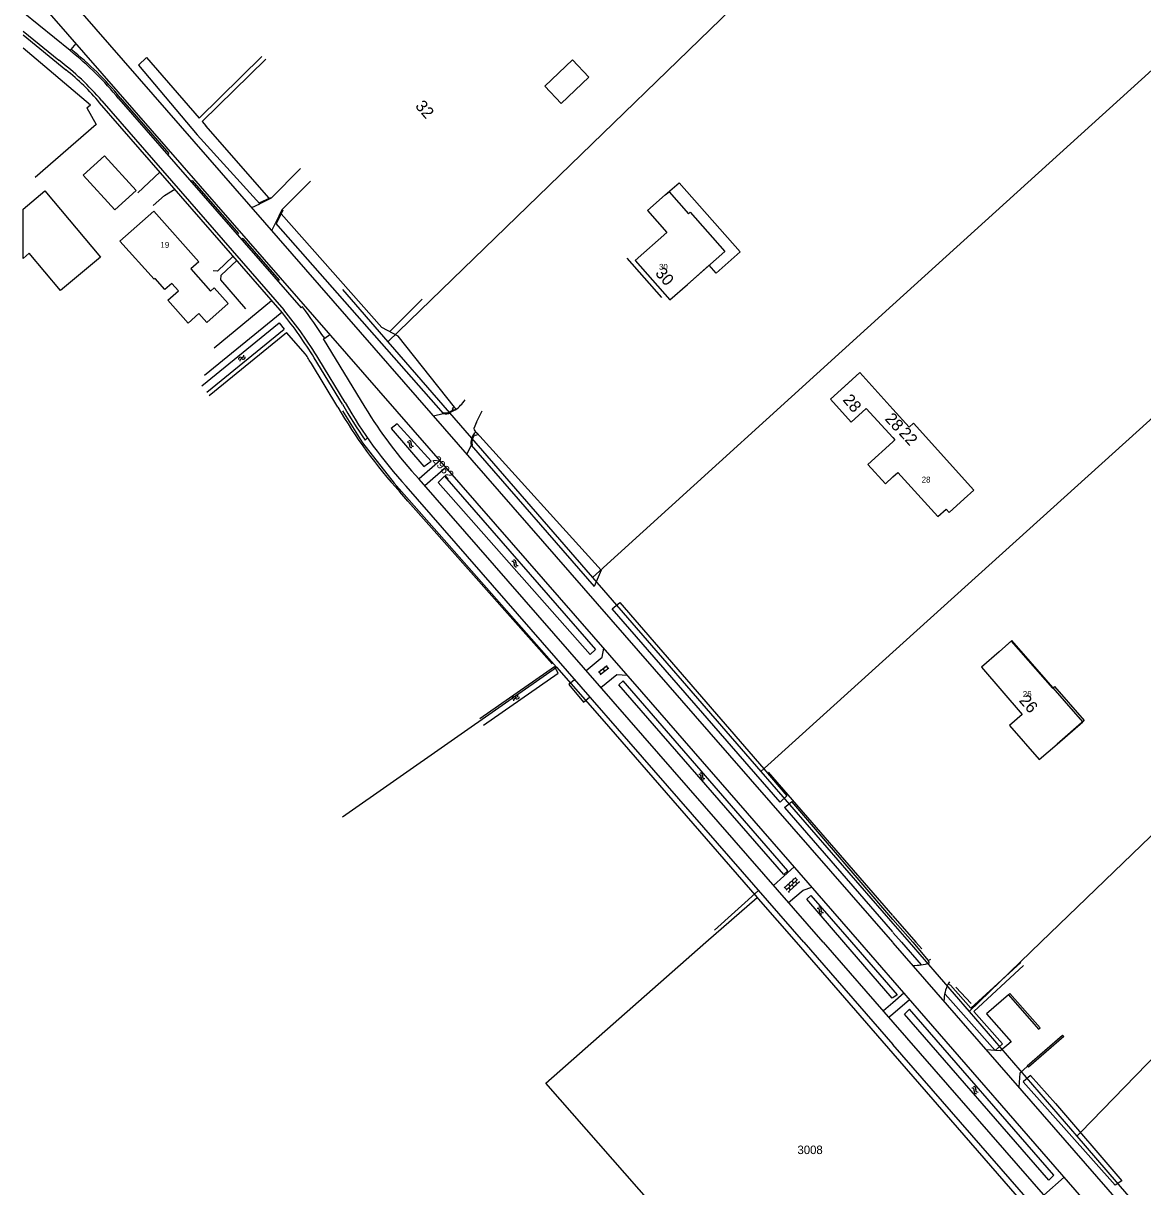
# Model space of a CAD drawing. Extents: x 148816 to 151297, y 399515 to 402500.
# Drawn here: x 148815.6 to 149053, y 400948.2 to 401194.8 of the extents above; entities that cross this region are included whole.
import ezdxf

# ---------------------------------------------------------------- set-up
doc = ezdxf.new("R2010")
doc.units = 0
for name, color, linetype in [('B01 Hoofdgebouw  [D] Norm', 7, 'Continuous'), ('B01 Hoofdgebouw  [T] Norm', 7, 'Continuous'), ('B01 hoofgebouw', 7, 'Continuous'), ('G01 perceelsgrens', 7, 'Continuous'), ('Q01 Spoorrail  [D] Norm', 7, 'Continuous'), ('S02 Open verharding  Norm', 7, 'Continuous'), ('S05 Water  Norm', 7, 'Continuous'), ('T01 Muur  [D] Gem', 7, 'Continuous'), ('T01 Muur  [T] Gem', 7, 'Continuous'), ('T04 Haag heg  [D] Gem', 7, 'Continuous'), ('T09 Insteek water  [D] Norm', 7, 'Continuous'), ('T09 Insteek water  [T] Norm', 7, 'Continuous'), ('V00 Kant verharding algemeen  [T] Norm', 7, 'Continuous'), ('Z01 perceelnummer', 7, 'Continuous'), ('Z02 huisnummer', 7, 'Continuous'), ('Z02 Huisnummer  [Tekst] Norm', 7, 'Continuous')]:
    doc.layers.add(name, color=color, linetype=linetype)

msp = doc.modelspace()

# ---------------------------------------------------------------- linework, layer by layer
at = {"layer": 'B01 Hoofdgebouw  [D] Norm'}
msp.add_line((149000, 401113.05), (148993.02, 401120.82), dxfattribs=at)
for points in [[(148951.75, 401158.44), (148954.71, 401161.05), (148967.63, 401146.41), (148962.52, 401141.9), (148961.06, 401143.55), (148956.46, 401139.49)], [(149015.14, 401094.03), (149017.16, 401095.87), (149004.39, 401110.09), (149003.43, 401109.23), (149000, 401113.05)], [(149034.82, 401042.01), (149040.25, 401046.73), (149025.24, 401063.98), (149022.53, 401061.62)]]:
    msp.add_lwpolyline(points, dxfattribs=at)
at = {"layer": 'B01 Hoofdgebouw  [T] Norm'}
for p, q in [((148828.34, 401162.66), (148832.85, 401166.75)), ((148832.85, 401166.75), (148839.56, 401159.36)), ((148835.05, 401155.27), (148828.34, 401162.66)), ((148839.56, 401159.36), (148835.05, 401155.27)), ((148951.75, 401158.44), (148948, 401155.14)), ((148836.09, 401148.68), (148843.3, 401155.02)), ((148843.3, 401155.02), (148852.83, 401144.24)), ((148948, 401155.14), (148952.08, 401150.49)), ((148952.08, 401150.49), (148945.35, 401144.54)), ((148843.33, 401140.57), (148836.09, 401148.68)), ((148852.83, 401144.24), (148851.15, 401142.75)), ((148943.57, 401145.04), (148950.93, 401136.69)), ((148945.35, 401144.54), (148952.71, 401136.19)), ((148851.15, 401142.75), (148855.32, 401138.07)), ((148843.55, 401140.77), (148843.33, 401140.57)), ((148845.61, 401138.42), (148843.55, 401140.77)), ((148847.09, 401139.71), (148845.61, 401138.42)), ((148848.49, 401138.13), (148847.09, 401139.71)), ((148952.71, 401136.19), (148956.46, 401139.49)), ((148846.26, 401136.16), (148848.49, 401138.13)), ((148855.32, 401138.07), (148856.09, 401138.76)), ((148856.09, 401138.76), (148859.04, 401135.44)), ((148850.57, 401131.29), (148846.26, 401136.16)), ((148859.04, 401135.44), (148854.51, 401131.4)), ((148852.82, 401133.3), (148850.57, 401131.29)), ((148854.51, 401131.4), (148852.82, 401133.3)), ((148993.02, 401120.82), (148986.79, 401115.15)), ((148986.79, 401115.15), (148991.18, 401110.3)), ((148991.18, 401110.3), (148994.36, 401113.18)), ((148994.36, 401113.18), (149000, 401107.01)), ((149000, 401107.01), (149000.44, 401106.53)), ((149000, 401106.13), (148994.68, 401101.33)), ((149000.44, 401106.53), (149000, 401106.13)), ((148994.68, 401101.33), (148998.41, 401097.23)), ((149000, 401098.68), (149001.03, 401099.62)), ((149001.03, 401099.62), (149009.56, 401090.25)), ((148998.41, 401097.23), (149000, 401098.68)), ((149011.96, 401091.14), (149015.14, 401094.03)), ((149009.56, 401090.25), (149011.32, 401091.85)), ((149011.32, 401091.85), (149011.96, 401091.14)), ((149022.53, 401061.62), (149018.76, 401058.34)), ((149018.76, 401058.34), (149027.45, 401048.33)), ((149027.45, 401048.33), (149024.76, 401045.98)), ((149024.76, 401045.98), (149031.05, 401038.73)), ((149031.05, 401038.73), (149034.82, 401042.01))]:
    msp.add_line(p, q, dxfattribs=at)
msp.add_lwpolyline([(148926.19, 401181.51), (148932.05, 401187.1), (148935.56, 401183.42), (148929.7, 401177.83)], close=True, dxfattribs=at)
for points in [[(148815.61, 401155.44), (148820.19, 401159.3), (148831.98, 401145.26), (148823.51, 401138.16), (148816.89, 401146.08), (148815.61, 401145.01)], [(148815.61, 401145.01), (148815.61, 401155.44)]]:
    msp.add_lwpolyline(points, dxfattribs=at)
at = {"layer": 'B01 hoofgebouw'}
for points in [[(148926.19, 401181.51), (148932.05, 401187.1), (148935.56, 401183.42), (148929.7, 401177.83), (148926.19, 401181.51)], [(148951.75, 401158.44), (148952.54, 401159.14), (148956.66, 401154.46), (148957.03, 401154.79), (148964.37, 401146.45), (148956.46, 401139.49)], [(148951.75, 401158.44), (148948, 401155.14), (148952.08, 401150.49), (148945.35, 401144.54), (148952.71, 401136.19), (148956.46, 401139.49)], [(148990.49, 401118.52), (148993.02, 401120.82), (149000, 401113.05)], [(148990.49, 401118.52), (148986.79, 401115.15), (148991.18, 401110.3), (148994.36, 401113.18), (149000, 401107.01)], [(149000, 401113.05), (149003.43, 401109.23), (149004.39, 401110.09), (149017.16, 401095.87), (149015.14, 401094.03)], [(149000, 401107.01), (149000.44, 401106.53), (149000, 401106.13)], [(149000, 401106.13), (148994.68, 401101.33), (148998.41, 401097.23), (149000, 401098.68)], [(149000, 401098.68), (149001.03, 401099.62), (149009.56, 401090.25), (149011.32, 401091.85), (149011.96, 401091.14), (149015.14, 401094.03)], [(149022.53, 401061.62), (149025.1, 401063.85), (149033.86, 401053.91), (149034.24, 401054.24), (149040.59, 401047.03), (149034.82, 401042.01)], [(149022.53, 401061.62), (149018.76, 401058.34), (149027.45, 401048.33), (149024.76, 401045.98), (149031.05, 401038.73), (149034.82, 401042.01)]]:
    msp.add_lwpolyline(points, dxfattribs=at)
at = {"layer": 'G01 perceelsgrens'}
for points in [[(149000, 401135.14), (149147.67, 401269.01)], [(148892.94, 401127.29), (149000, 401231.09)], [(149000, 401061.51), (149158.36, 401204.56)], [(148883.3, 401138.39), (148892.94, 401127.29)], [(148936.28, 401077.38), (149000, 401135.14)], [(148892.94, 401127.29), (148936.28, 401077.38)], [(148883.3, 401112.66), (148887.51, 401105.93), (148894.26, 401097.37), (148928.68, 401058.33)], [(148936.28, 401077.38), (148972.02, 401036.23)], [(148972.02, 401036.23), (149000, 401061.51)], [(148883.3, 401026.61), (148928.68, 401058.33)], [(148928.68, 401058.33), (148938.27, 401047.35), (148971.2, 401009.52)], [(149031.41, 401000), (149093.37, 401059.77)], [(148972.02, 401036.23), (149000, 401004.02)], [(148960.37, 401000), (148971.2, 401009.52)], [(148971.2, 401009.52), (148971.44, 401009.24), (148979.48, 401000)], [(149000, 401004.02), (149003.49, 401000)], [(149000, 400886.35), (148926.38, 400970.12), (148960.37, 401000)], [(148979.48, 401000), (149000, 400976.42)], [(149003.49, 401000), (149016.21, 400985.35)], [(149016.21, 400985.35), (149031.41, 401000)], [(149039.79, 400959.71), (149072.63, 400993.53)], [(149016.21, 400985.35), (149039.01, 400958.9)], [(149000, 400976.42), (149052.23, 400916.38)], [(149039.79, 400959.71), (149039.01, 400958.9)], [(149039.01, 400958.9), (149088.13, 400901.91)]]:
    msp.add_lwpolyline(points, dxfattribs=at)
at = {"layer": 'Q01 Spoorrail  [D] Norm'}
for p, q in [((148815.61, 401189.65), (148829.89, 401177.52)), ((148855.05, 401115.92), (148871.43, 401129.26)), ((148875.48, 401124.68), (148871.43, 401129.26)), ((148882.33, 401113.49), (148876.71, 401122.71)), ((148897.18, 401093.56), (148895.44, 401095.5)), ((148927.79, 401059.07), (148897.18, 401093.56))]:
    msp.add_line(p, q, dxfattribs=at)
for centre, radius, start, end in [((148804.76, 401079.33), 84.01, 31.084, 32.6682), ((148971.98, 401165.04), 103.42, 209.9007, 222.2572)]:
    msp.add_arc(centre, radius, start, end, dxfattribs=at)
at = {"layer": 'S02 Open verharding  Norm'}
for p, q in [((148937.58, 401057.28), (148939.42, 401058.66)), ((148937.93, 401056.8), (148939.78, 401058.18)), ((148938.01, 401057.79), (148938.1, 401057.67)), ((148938.5, 401057.97), (148938.86, 401057.49)), ((148938.81, 401058.39), (148938.9, 401058.27)), ((148939.26, 401057.79), (148939.35, 401057.67)), ((148939.66, 401058.09), (148939.3, 401058.57)), ((148938.05, 401056.89), (148937.7, 401057.37)), ((148938.46, 401057.19), (148938.54, 401057.07)), ((148976.98, 401011.52), (148979.4, 401013.77)), ((148977.39, 401011.08), (148979.8, 401013.33)), ((148978.92, 401013.32), (148978.82, 401013.43)), ((148979.29, 401013.66), (148979.7, 401013.22)), ((148977.09, 401011.62), (148977.49, 401011.18)), ((148977.45, 401011.96), (148977.35, 401012.07)), ((148977.79, 401010.64), (148980.21, 401012.89)), ((148977.82, 401012.3), (148978.23, 401011.86)), ((148977.86, 401011.52), (148978.27, 401011.08)), ((148977.9, 401010.74), (148978.01, 401010.63)), ((148978.19, 401012.64), (148978.08, 401012.75)), ((148978.55, 401012.98), (148978.96, 401012.54)), ((148978.6, 401012.2), (148979, 401011.76)), ((148978.64, 401011.42), (148978.74, 401011.31)), ((148979.74, 401012.44), (148979.33, 401012.88)), ((148979.37, 401012.1), (148979.47, 401011.99)), ((148980.1, 401012.78), (148980.21, 401012.67))]:
    msp.add_line(p, q, dxfattribs=at)
at = {"layer": 'S05 Water  Norm'}
for centre, start, end in [((148861.98, 401124.39), 246.9451, 10.8002), ((148861.65, 401123.61), 66.9451, 190.8002), ((148861.93, 401123.26), 66.9451, 190.8002), ((148862.26, 401124.04), 246.9451, 10.8002), ((148897.13, 401105.61), 338.9834, 102.8384), ((148897.47, 401105.9), 338.9834, 102.8384), ((148897.92, 401105.31), 158.9834, 282.8384), ((148898.26, 401105.6), 158.9834, 282.8384), ((148919.33, 401080.3), 339.1701, 103.0252), ((148919.67, 401080.6), 339.1701, 103.0252), ((148920.13, 401080), 159.1701, 283.0252), ((148920.46, 401080.3), 159.1701, 283.0252), ((148919.69, 401051.63), 62.9446, 186.7996), ((148919.95, 401051.26), 62.9446, 186.7996), ((148920.08, 401052.39), 242.9446, 6.7996), ((148920.34, 401052.02), 242.9446, 6.7996), ((148958.92, 401035.16), 339.4577, 103.3128), ((148959.26, 401035.46), 339.4577, 103.3128), ((148959.72, 401034.86), 159.4577, 283.3128), ((148960.05, 401035.16), 159.4577, 283.3128), ((148984.05, 401006.74), 338.8267, 102.6817), ((148984.39, 401007.03), 338.8267, 102.6817), ((148984.84, 401006.43), 158.8267, 282.6817), ((148985.18, 401006.73), 158.8267, 282.6817), ((149016.83, 400968.68), 339.1344, 102.9894), ((149017.17, 400968.98), 339.1344, 102.9894), ((149017.96, 400968.68), 159.1344, 282.9894), ((149017.63, 400968.38), 159.1344, 282.9894)]:
    msp.add_arc(centre, 0.425, start, end, dxfattribs=at)
at = {"layer": 'T01 Muur  [D] Gem'}
for p, q in [((148865.66, 401156.78), (148868.11, 401157.94)), ((148865.66, 401156.78), (148865.75, 401156.59)), ((148868.2, 401157.76), (148865.75, 401156.59)), ((148868.11, 401157.94), (148868.2, 401157.76)), ((148870.43, 401155.28), (148869.07, 401152.45)), ((148870.63, 401155.19), (148869.26, 401152.35)), ((148870.63, 401155.19), (148870.43, 401155.28)), ((148869.26, 401152.35), (148869.07, 401152.45)), ((148904.65, 401112.09), (148904.69, 401112.29)), ((148906.07, 401112.48), (148906.77, 401112.87)), ((148907.14, 401112.84), (148906.16, 401112.3)), ((148910.57, 401105.4), (148910.78, 401105.43)), ((149007.52, 400996.17), (149008.04, 400996.4)), ((149007.74, 400995.66), (149007.52, 400996.17)), ((149011.98, 400991.66), (149011.72, 400991.18)), ((149011.72, 400991.18), (149012.23, 400990.9))]:
    msp.add_line(p, q, dxfattribs=at)
for centre, radius in [((148906.97, 401113.12), 0.324), ((148911.53, 401107.79), 0.336)]:
    msp.add_circle(centre, radius, dxfattribs=at)
for centre, radius, start, end in [((148905.11, 401114.31), 2.27, 258.235, 297.5153), ((148905.11, 401114.31), 2.06, 258.235, 297.5153), ((148913.84, 401105.88), 3.31, 142.3985, 188.4453), ((148913.84, 401105.88), 3.09, 146.525, 188.4453)]:
    msp.add_arc(centre, radius, start, end, dxfattribs=at)
at = {"layer": 'T01 Muur  [T] Gem'}
for points in [[(149030.9, 400981.6), (149031.22, 400981.88), (149024.82, 400989.17), (149024.5, 400988.89)], [(149036.28, 400980.03), (149028.76, 400973.51), (149028.49, 400973.82), (149036, 400980.35)]]:
    msp.add_lwpolyline(points, close=True, dxfattribs=at)
at = {"layer": 'T04 Haag heg  [D] Gem'}
for p, q in [((148829.08, 401176.93), (148829.89, 401177.52)), ((148829.08, 401176.93), (148831.08, 401173.36)), ((148831.08, 401173.36), (148818.14, 401162.16)), ((148973.54, 401036.09), (148999.93, 401005.72)), ((149000, 401005.64), (149004.9, 401000)), ((149006.11, 400998.61), (149004.9, 401000)), ((149013.33, 400990.47), (149016.63, 400987.04))]:
    msp.add_line(p, q, dxfattribs=at)
at = {"layer": 'T09 Insteek water  [D] Norm'}
for p, q in [((148900.21, 401136.32), (148893.29, 401129.43)), ((148962.17, 401002.57), (148971.54, 401010.99)), ((149016.56, 400986.02), (149027.1, 400995.71)), ((149017.14, 400985.37), (149027.7, 400995.06))]:
    msp.add_line(p, q, dxfattribs=at)
at = {"layer": 'T09 Insteek water  [T] Norm'}
for p, q in [((148841.73, 401187.59), (148840.02, 401185.94)), ((148840.02, 401185.94), (148852.48, 401171.22)), ((148841.73, 401187.59), (148852.9, 401174.73)), ((148866.22, 401187.79), (148852.9, 401174.73)), ((148853.52, 401174.02), (148867.07, 401187.21)), ((148853.52, 401174.02), (148854.31, 401173.11)), ((148852.48, 401171.22), (148865.75, 401156.59)), ((148867.78, 401157.8), (148854.31, 401173.11)), ((148870.26, 401154.41), (148891.61, 401130.34)), ((148869.07, 401152.45), (148904.65, 401112.09)), ((148853.47, 401118), (148869.86, 401131.34)), ((148854.53, 401116.66), (148870.92, 401130)), ((148869.86, 401131.34), (148870.92, 401130)), ((148895.07, 401128.51), (148891.61, 401130.34)), ((148907.08, 401113.43), (148895.07, 401128.51)), ((148911.75, 401108.04), (148938.18, 401078.91)), ((148910.57, 401105.4), (148936.65, 401075.44)), ((148904.9, 401098.83), (148903.57, 401097.47)), ((148935.79, 401061.02), (148903.57, 401097.47)), ((148904.9, 401098.83), (148936.94, 401062.06)), ((148938.18, 401078.91), (148936.65, 401075.44)), ((148940.49, 401070.68), (148942.11, 401072.08)), ((148976.12, 401029.71), (148940.49, 401070.68)), ((148942.11, 401072.08), (148972.61, 401036.76)), ((148935.79, 401061.02), (148936.94, 401062.06)), ((148912.43, 401047.46), (148928.23, 401058.48)), ((148929.01, 401057.04), (148928.23, 401058.48)), ((148913.21, 401046.02), (148929.01, 401057.04)), ((148942.79, 401055.46), (148941.91, 401054.62)), ((148977.74, 401015.19), (148942.79, 401055.46)), ((148976.86, 401014.36), (148941.91, 401054.62)), ((148972.61, 401036.76), (148977.5, 401031.08)), ((148977.5, 401031.08), (148976.12, 401029.71)), ((148977.02, 401028.58), (148978.55, 401029.86)), ((148977.02, 401028.58), (148999.9, 401002.21)), ((149000, 401004.84), (148978.55, 401029.86)), ((148976.86, 401014.36), (148977.74, 401015.19)), ((149000, 401004.84), (149004.2, 401000)), ((149000, 401002.1), (149001.83, 401000)), ((148999.86, 400988.15), (148989.62, 401000)), ((148991.22, 401000), (149000, 400989.9)), ((149001.83, 401000), (149005.98, 400995.21)), ((149004.2, 401000), (149007.52, 400996.17)), ((149000, 400989.9), (149000.89, 400988.87)), ((149000.89, 400988.87), (149000, 400988.24)), ((149021.67, 400977.09), (149011.07, 400988.99)), ((149012.23, 400990.9), (149016.56, 400986.02)), ((149000, 400988.24), (148999.86, 400988.15)), ((149003.53, 400985.85), (149002.46, 400984.8)), ((149033.09, 400949.57), (149002.46, 400984.8)), ((149034.15, 400950.62), (149003.53, 400985.85)), ((149017.14, 400985.37), (149023.26, 400978.5)), ((149023.26, 400978.5), (149021.67, 400977.09)), ((149029.19, 400971.79), (149027.63, 400970.4)), ((149034.47, 400965.85), (149029.19, 400971.79)), ((149047.11, 400948.53), (149027.63, 400970.4)), ((149034.47, 400965.85), (149048.56, 400949.46)), ((149033.09, 400949.57), (149034.15, 400950.62)), ((149048.56, 400949.46), (149047.11, 400948.53))]:
    msp.add_line(p, q, dxfattribs=at)
for points in [[(148894.89, 401109.92), (148893.59, 401108.91), (148900.56, 401100.86), (148902.13, 401102.03), (148894.89, 401109.92)], [(148989.62, 401000), (148981.73, 401009.13), (148982.58, 401009.94), (148991.22, 401000)]]:
    msp.add_lwpolyline(points, dxfattribs=at)
at = {"layer": 'V00 Kant verharding algemeen  [T] Norm'}
for p, q in [((148815.61, 401211.33), (148961.01, 401044.62)), ((148946.77, 401053.11), (148815.61, 401203.36)), ((148825.55, 401189.04), (148815.61, 401197.11)), ((148815.61, 401193.2), (148823.14, 401187.02)), ((148825.55, 401189.04), (148825.79, 401189.3)), ((148825.79, 401189.3), (148826.8, 401190.54)), ((148835.87, 401178.85), (148874.51, 401134.49)), ((148836.17, 401179.05), (148846.47, 401167.22)), ((148870.57, 401133.43), (148831.8, 401177.98)), ((148832.25, 401178.42), (148870.86, 401134.06)), ((148846.21, 401166.99), (148846.47, 401167.22)), ((148868.2, 401157.76), (148874.4, 401164.09)), ((148844.6, 401163.27), (148839.89, 401158.91)), ((148851.2, 401161.29), (148851.44, 401161.51)), ((148851.44, 401161.51), (148861.25, 401150.25)), ((148870.43, 401155.28), (148876.52, 401161.38)), ((148845.55, 401158.35), (148847.72, 401159.69)), ((148843.15, 401156.18), (148845.55, 401158.35)), ((148864.06, 401155.78), (148865.75, 401156.59)), ((148868.32, 401150.9), (148869.07, 401152.45)), ((148860.98, 401150.02), (148861.25, 401150.25)), ((148862.14, 401149.23), (148861.88, 401148.99)), ((148862.14, 401149.23), (148869.87, 401140.39)), ((148860.11, 401145.46), (148856.76, 401142.28)), ((148860.91, 401144.53), (148857.57, 401141.41)), ((148856.76, 401142.28), (148855.88, 401142.37)), ((148857.5, 401140.47), (148857.57, 401141.41)), ((148862.79, 401134.32), (148857.5, 401140.47)), ((148869.87, 401140.39), (148869.56, 401140.13)), ((148856.07, 401126.05), (148868.26, 401136.08)), ((148874.83, 401134.73), (148874.51, 401134.49)), ((148854.02, 401120.27), (148870.42, 401133.61)), ((148879.29, 401127.92), (148879.52, 401128.06)), ((148888.07, 401113.46), (148879.29, 401127.92)), ((148879.52, 401128.06), (148880.62, 401128.89)), ((148883.27, 401114.09), (148877.31, 401123.93)), ((148883.87, 401114.43), (148878.25, 401123.64)), ((148902.56, 401111.63), (148904.65, 401112.09)), ((148911.73, 401110.26), (148912.9, 401112.7)), ((148911.73, 401110.26), (148911.14, 401108.95)), ((148888.11, 401106.47), (148888.62, 401106.94)), ((148910.57, 401105.4), (148909.64, 401103.52)), ((148903.99, 401102.12), (148899.53, 401098.23)), ((148900.73, 401096.86), (148905.19, 401100.74)), ((148985.24, 401000), (148899.55, 401098.22)), ((148981.12, 401000), (148896.77, 401096.71)), ((148993.02, 401000), (148946.77, 401053.11)), ((148961.01, 401044.62), (148999.89, 401000)), ((148974.7, 401012.08), (148979.1, 401015.98)), ((148981.12, 401000), (149000, 400978.36)), ((148985.24, 401000), (149000, 400983.08)), ((149000, 400991.98), (148993.02, 401000)), ((148999.89, 401000), (149000, 400999.88)), ((149000, 400999.88), (149182.23, 400790.86)), ((149087.9, 400890.93), (149000, 400991.98)), ((149000, 400987.25), (149002.36, 400989.26)), ((148998.03, 400985.57), (149000, 400987.25)), ((149000, 400984.84), (149003.56, 400987.89)), ((148999.24, 400984.18), (149000, 400984.84)), ((149000, 400983.08), (149181.9, 400774.6)), ((149177.64, 400774.69), (149000, 400978.36)), ((149032, 400946.4), (149036.32, 400950.23))]:
    msp.add_line(p, q, dxfattribs=at)
for points in [[(148815.61, 401192.39), (148824.65, 401184.96)], [(148934.95, 401057.64), (148938.33, 401060.45), (148938.68, 401062.37)], [(148932.52, 401055.63), (148931.28, 401054.63), (148934.37, 401050.93), (148935.7, 401052)], [(148938.11, 401054.01), (148941.49, 401056.8), (148943.7, 401056.63)], [(148977.9, 401008.41), (148980.98, 401011.06), (148982.83, 401011.7)], [(149024.5, 400988.89), (149019.87, 400984.86), (149025.08, 400978.91), (149022.83, 400976.98), (149019.78, 400977.2)], [(149028.57, 400973.73), (149026.89, 400972.24), (149026.68, 400969.28)]]:
    msp.add_lwpolyline(points, dxfattribs=at)
for centre, radius, start, end in [((148781.41, 401133.98), 70.57, 39.4859, 51.2797), ((148781.47, 401134.03), 70.85, 39.4549, 51.2734), ((148788.5, 401141.21), 57.43, 40.375, 52.9085), ((148797.04, 401149.47), 44.96, 39.3505, 52.1093), ((148804.76, 401079.33), 85.82, 31.084, 39.6223), ((148637.02, 400962.77), 293.47, 34.2784, 35.8702), ((148800.46, 401076.59), 90.25, 31.6309, 39.0317), ((148971.98, 401165.04), 101.62, 209.8744, 222.2572), ((148902.42, 401119.71), 8.33, 305.0803, 325.6287), ((148971.98, 401165.04), 102.3, 209.8744, 214.9255), ((148967.11, 401161.06), 92.27, 211.0571, 222.9241), ((148912.43, 401109.16), 1.3, 189.3556, 238.6605), ((149004.68, 401003.89), 8.77, 267.1548, 290.4285), ((149018.75, 400987.54), 7.91, 152.5659, 179.8016)]:
    msp.add_arc(centre, radius, start, end, dxfattribs=at)

# ---------------------------------------------------------------- texts
at = {"layer": 'Z01 perceelnummer'}
msp.add_text('2932', height=1.8, rotation=310.4036, dxfattribs=at).set_placement((148902.25, 401102.18))
msp.add_text('3008', height=1.8, dxfattribs=at).set_placement((148979.77, 400955.11))
at = {"layer": 'Z02 huisnummer'}
for s, rotation, p in [('32', 311.3908, (148898.59, 401177.2)), ('30', 311.3908, (148949.47, 401141.75)), ('28', 310.011, (148989.25, 401114.95)), ('28', 312.4471, (148998.16, 401110.88)), ('22', 312.4471, (149001.13, 401107.83)), ('26', 310.9865, (149026.63, 401051.18))]:
    msp.add_text(s, height=2.5, rotation=rotation, dxfattribs=at).set_placement(p)
at = {"layer": 'Z02 Huisnummer  [Tekst] Norm'}
for s, p in [('19', (148844.7, 401147.24)), ('30', (148950.42, 401142.58)), ('28', (149006.11, 401097.47)), ('26', (149027.56, 401052.02))]:
    msp.add_text(s, height=1.25, dxfattribs=at).set_placement(p)

doc.saveas('drawing.dxf')
